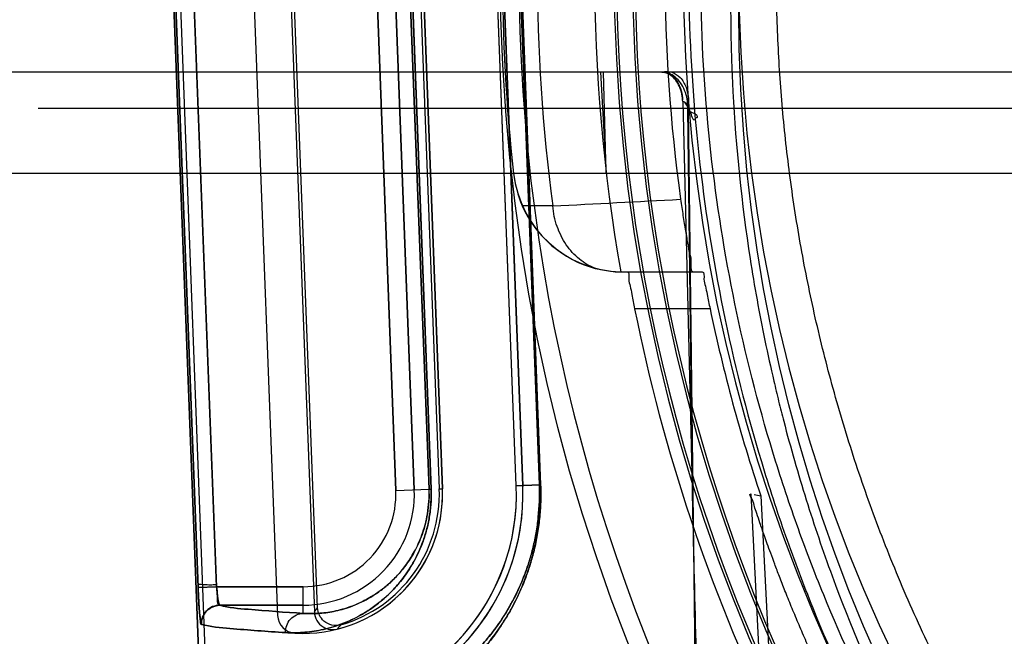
# Model space of a CAD drawing. Header units: millimetres. Extents: x 0 to 297, y 0 to 210.
# Tile 382 of 455: x 239.987 to 240.174, y 159.485 to 159.602. Entities that reach past the tile are written whole.
import ezdxf

# ---------------------------------------------------------------- set-up
doc = ezdxf.new("R2010")
doc.units = ezdxf.units.MM
doc.header["$LTSCALE"] = 16.335
doc.layers.get('0').update_dxf_attribs({"linetype": 'CONTINUOUS'})
for name, color, linetype in [('AXES_REF', 7, 'CONTINUOUS'), ('INTFCLR_1', 7, 'CONTINUOUS'), ('INTFCLR_144815', 7, 'CONTINUOUS'), ('INTFCLR_72935', 7, 'CONTINUOUS')]:
    doc.layers.add(name, color=color, linetype=linetype)

msp = doc.modelspace()

# ---------------------------------------------------------------- linework, layer by layer
at = {"color": 7, "linetype": 'Continuous'}
for radius in [6.787079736, 6.7865, 6.743039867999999]:
    msp.add_circle((241.4889104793, 154.7114782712), radius, dxfattribs=at)
for radius, start, end in [(6.72, 278.2771290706, 261.7228709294), (6.874, 113.0825942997, 269.6189785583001)]:
    msp.add_arc((241.4889104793, 154.7114782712), radius, start, end, dxfattribs=at)
at = {"layer": 'AXES_REF', "color": 7, "linetype": 'Continuous'}
msp.add_arc((241.4889104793, 154.7114782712), 6.874, 113.0826847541, 66.9173152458, dxfattribs=at)
at = {"layer": 'AXES_REF', "color": 9, "linetype": 'Continuous'}
msp.add_arc((241.4889104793, 154.7114782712), 6.191158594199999, 94.4118118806, 85.5881881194, dxfattribs=at)
at = {"layer": 'INTFCLR_1', "color": 6, "linetype": 'Continuous'}
for p, q in [((240.0022985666, 159.9813643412), (240.0386283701, 159.0304683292)), ((240.0035312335, 159.9814303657), (240.0398626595, 159.0304918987)), ((240.028182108, 159.7029217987), (240.036341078, 159.489368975)), ((240.0815746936, 159.5139068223), (240.0751561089, 159.6819068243)), ((240.0828089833, 159.513930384), (240.0763903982, 159.681930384)), ((240.0611663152, 159.6813723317), (240.067584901, 159.5133723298))]:
    msp.add_line(p, q, dxfattribs=at)
at = {"layer": 'INTFCLR_1', "color": 9, "linetype": 'Continuous'}
for p, q in [((240.0135113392, 159.6977912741), (240.0212791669, 159.4946701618)), ((240.0170055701, 159.6979248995), (240.0247732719, 159.4948037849)), ((240.079546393, 159.6820745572), (240.0859361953, 159.5140734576)), ((240.0861821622, 159.5140734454), (240.0797884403, 159.682074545)), ((240.0587495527, 159.5130347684), (240.0523309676, 159.6810347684)), ((240.0622464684, 159.5131683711), (240.0558278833, 159.6811683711)), ((240.0586452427, 159.68127601), (240.0650357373, 159.5132749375)), ((240.065426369, 159.5132749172), (240.0590299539, 159.6812759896)), ((240.0815746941, 159.5139068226), (240.0859361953, 159.5140734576)), ((240.0859361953, 159.5140734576), (240.0861821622, 159.5140734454)), ((240.0587495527, 159.5130347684), (240.0650357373, 159.5132749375)), ((240.0650357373, 159.5132749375), (240.065426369, 159.5132749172)), ((240.0247732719, 159.4948037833), (240.0212791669, 159.4946701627)), ((240.0412017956, 159.4948037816), (240.024773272, 159.4948037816)), ((240.0412017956, 159.4897461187), (240.0412017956, 159.4948037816)), ((240.0254014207, 159.4913043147), (240.0412017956, 159.4913043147))]:
    msp.add_line(p, q, dxfattribs=at)
msp.add_circle((240.4247147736, 159.6044782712), 0.301, dxfattribs=at)
at = {"layer": 'INTFCLR_1', "color": 6, "linetype": 'Continuous'}
for centre, radius, start, end in [((240.0412017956, 159.5123643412), 0.0404023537, 274.9802481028, 2.1879701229), ((240.0412017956, 159.5123643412), 0.0416366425, 274.9802484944, 2.1879705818), ((240.0412017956, 159.5123643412), 0.0264023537, 266.587434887, 2.1879703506), ((240.0398385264, 159.489502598), 0.0035, 182.1879698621, 266.5874352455)]:
    msp.add_arc(centre, radius, start, end, dxfattribs=at)
at = {"layer": 'INTFCLR_1', "color": 9, "linetype": 'Continuous'}
for centre, radius, start, end in [((240.0412017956, 159.5123643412), 0.0210600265, 270.0000000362, 2.1879705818), ((240.0412017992, 159.5123643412), 0.017560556, 270.0000000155, 2.1879709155)]:
    msp.add_arc(centre, radius, start, end, dxfattribs=at)
at = {"layer": 'INTFCLR_1', "color": 7, "linetype": 'Continuous'}
msp.add_arc((240.0254092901, 159.4878034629), 0.0035010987, 90.12879280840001, 182.1644691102, dxfattribs=at)
at = {"layer": 'INTFCLR_1', "color": 9, "linetype": 'Continuous'}
for points, knots in [([(240.5553363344, 159.8825879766), (240.5530806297, 159.8836862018), (240.5485250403, 159.8858339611), (240.5392836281, 159.8899096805), (240.5227481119, 159.8964643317), (240.5032104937, 159.9025267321), (240.4856972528, 159.9065101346), (240.4767788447, 159.9081753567), (240.4716266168, 159.9090327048), (240.4587260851, 159.9110049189), (240.4366306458, 159.9130557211), (240.4105230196, 159.9127265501), (240.3936446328, 159.9111792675), (240.3858519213, 159.9102051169), (240.380662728, 159.9094865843), (240.3666141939, 159.9072574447), (240.3440780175, 159.9021617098), (240.3222658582, 159.8948066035), (240.3093627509, 159.8895217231), (240.3047212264, 159.8875169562), (240.2978513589, 159.8844460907), (240.2833979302, 159.8774347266), (240.2622235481, 159.865155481), (240.2424973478, 159.8510070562), (240.230468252, 159.8410049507), (240.225072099, 159.8362410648), (240.2215186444, 159.8330283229), (240.2120007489, 159.8241119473), (240.1973696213, 159.808708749), (240.1798756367, 159.7865105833), (240.1670403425, 159.7667399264), (240.1589922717, 159.7522501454), (240.1546361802, 159.7437233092), (240.1483374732, 159.7306508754), (240.1399495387, 159.7102716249), (240.1327427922, 159.6866397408), (240.1291286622, 159.6707822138), (240.1276555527, 159.663267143), (240.1267229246, 159.6581762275), (240.1244022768, 159.6440260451), (240.1225664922, 159.6257333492), (240.122112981, 159.6073036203), (240.1222393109, 159.5979788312), (240.12241527, 159.5926154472), (240.123022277, 159.579327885), (240.1247928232, 159.5621765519), (240.1280808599, 159.5439880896), (240.1300513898, 159.5350293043), (240.1312707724, 159.5299435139), (240.1331779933, 159.5224066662), (240.136354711, 159.5113124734), (240.1428543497, 159.4922117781), (240.1506333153, 159.4738240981), (240.1585089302, 159.4583965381), (240.1632822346, 159.4498160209), (240.1706563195, 159.4372702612), (240.1827331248, 159.4192350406), (240.2009803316, 159.3968422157), (240.2161784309, 159.3814103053), (240.2269332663, 159.3717137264), (240.23430426, 159.3653811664), (240.247640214, 159.3547330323), (240.2679392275, 159.3408041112), (240.2852474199, 159.3312762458), (240.2941902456, 159.3269177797)], [0, 0, 0, 0, 0.0078493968, 0.0157556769, 0.0315973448, 0.06348082, 0.0796255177, 0.0877696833, 0.09186257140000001, 0.09596636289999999, 0.128600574, 0.1611442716, 0.177500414, 0.1816059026, 0.1857145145, 0.1938901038, 0.2261064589, 0.2578609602, 0.2657731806, 0.2697286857, 0.2736790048, 0.2893160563, 0.3199691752, 0.350131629, 0.3651446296, 0.3688979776, 0.3726519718, 0.3801321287, 0.4097003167, 0.4390100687, 0.4684423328, 0.4833358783, 0.4908515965, 0.498396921, 0.52873346, 0.5596898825, 0.5755734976, 0.5795998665, 0.5836492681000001, 0.5917658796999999, 0.6244614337, 0.6410489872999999, 0.6494251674, 0.6536350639, 0.6578378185, 0.6910418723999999, 0.7074624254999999, 0.7156483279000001, 0.7197377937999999, 0.7238248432, 0.7399718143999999, 0.7558251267, 0.7869322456, 0.802323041, 0.8100025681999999, 0.8176490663, 0.8478512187, 0.8777971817, 0.9079026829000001, 0.9155006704, 0.9231007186, 0.93830313, 0.9688745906, 1, 1, 1, 1]), ([(240.0429001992, 159.4687123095), (240.0429039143, 159.4686145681), (240.0432490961, 159.4684290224), (240.0442896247, 159.4682591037), (240.0460215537, 159.4682058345), (240.0482228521, 159.4683527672), (240.0505382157, 159.4686616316), (240.0532690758, 159.4692256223), (240.0557938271, 159.4699551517), (240.0580094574, 159.4707480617), (240.0605213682, 159.4717784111), (240.0639020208, 159.4734702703), (240.068170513, 159.4762206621), (240.0718034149, 159.4792574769), (240.0747659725, 159.4823051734), (240.0770785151, 159.4850857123), (240.078925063, 159.487731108), (240.0803569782, 159.4901114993), (240.0818153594, 159.4928284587), (240.0831251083, 159.4958145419), (240.0840856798, 159.4986201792), (240.0845971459, 159.5003655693), (240.0850785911, 159.5022212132), (240.0854793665, 159.5041447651), (240.0857913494, 159.5061311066), (240.0861751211, 159.5092729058), (240.0862633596, 159.5119398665), (240.0861821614, 159.5140734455)], [0, 0, 0, 0, 0.00415512, 0.0132579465, 0.04812376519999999, 0.0748320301, 0.1077088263, 0.1470290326, 0.1932704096, 0.2191881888, 0.2469717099, 0.3085690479, 0.3794799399, 0.4622323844, 0.50906378, 0.5598962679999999, 0.6156970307, 0.6459197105, 0.6778621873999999, 0.7466490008, 0.7841161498, 0.8037783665, 0.8238994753, 0.8655447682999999, 0.8871774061, 0.9092985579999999, 1, 1, 1, 1]), ([(240.0448163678, 159.4708848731), (240.0448197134, 159.4707895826), (240.0451403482, 159.4706004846), (240.0461376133, 159.4704251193), (240.0477755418, 159.4703611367), (240.0498668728, 159.470489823), (240.0520637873, 159.4707743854), (240.054656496, 159.4713025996), (240.0570536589, 159.4719908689), (240.0591577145, 159.4727413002), (240.0615440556, 159.4737183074), (240.0647565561, 159.4753258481), (240.0688132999, 159.4779435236), (240.072265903, 159.4808367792), (240.0750818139, 159.4837421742), (240.077280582, 159.4863945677), (240.0790361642, 159.488918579), (240.0803976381, 159.4911902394), (240.0817846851, 159.4937841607), (240.0830301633, 159.4966352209), (240.084089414, 159.4997419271), (240.0847978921, 159.5023201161), (240.0852686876, 159.5045899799), (240.0855652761, 159.5064871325), (240.0859300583, 159.5094881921), (240.0860136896, 159.5120355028), (240.0859361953, 159.5140734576)], [0, 0, 0, 0, 0.0042537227, 0.0133612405, 0.0481252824, 0.074728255, 0.1074771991, 0.1466529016, 0.1927396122, 0.2185789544, 0.2462853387, 0.3077384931, 0.378532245, 0.4612166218, 0.5080424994, 0.5588951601, 0.6147480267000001, 0.6450112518, 0.6770053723, 0.7459312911, 0.7834881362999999, 0.823370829, 0.8651333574, 0.8868295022, 0.9090170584, 1, 1, 1, 1]), ([(240.0378484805, 159.4861130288), (240.038923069, 159.4860504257), (240.0411741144, 159.4860618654), (240.0446782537, 159.4865410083), (240.0484287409, 159.4876092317), (240.0516341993, 159.4890946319), (240.0542617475, 159.4907488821), (240.0563342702, 159.4923476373), (240.0580227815, 159.4939554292), (240.0593503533, 159.4954492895), (240.0607236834, 159.4971948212), (240.0619976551, 159.4991873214), (240.0631294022, 159.5014438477), (240.0639292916, 159.5034032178), (240.0646147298, 159.5055907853), (240.0651338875, 159.507991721), (240.0653823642, 159.5101229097), (240.0654545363, 159.5119019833), (240.0654439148, 159.5128140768), (240.0654263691, 159.5132749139)], [0, 0, 0, 0, 0.0741728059, 0.1546391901, 0.2429874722, 0.3419342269, 0.3968766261, 0.456690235, 0.5220016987, 0.5571975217, 0.5943320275, 0.6749731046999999, 0.7195822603, 0.7681603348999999, 0.8206401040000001, 0.8773496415, 0.9371819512, 0.9682218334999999, 1, 1, 1, 1]), ([(240.0412017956, 159.4897461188), (240.0421247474, 159.4896834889), (240.0440605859, 159.4896767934), (240.047078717, 159.4900693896), (240.0503150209, 159.4909753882), (240.0530841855, 159.492250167), (240.0553563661, 159.4936766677), (240.0571509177, 159.4950597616), (240.0589522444, 159.4967759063), (240.0607165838, 159.4988921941), (240.0620600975, 159.5009991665), (240.0630420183, 159.5029629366), (240.0637363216, 159.5046694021), (240.0643313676, 159.5065758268), (240.0649492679, 159.5094431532), (240.0650946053, 159.5117263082), (240.0650357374, 159.5132749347)], [0, 0, 0, 0, 0.0735932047, 0.1535160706, 0.2413891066, 0.3399767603, 0.3948063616, 0.4545689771, 0.5199102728, 0.5923421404, 0.6732489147, 0.7180521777, 0.7668746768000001, 0.8196513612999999, 0.8767118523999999, 1, 1, 1, 1]), ([(240.0412017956, 159.4897461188), (240.0377193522, 159.489950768), (240.0324626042, 159.4903792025), (240.0271401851, 159.490812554), (240.0254014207, 159.4913043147)], [0, 0, 0, 0, 0.6587678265, 1, 1, 1, 1]), ([(240.0378484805, 159.4861130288), (240.0378195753, 159.4870199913), (240.0384725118, 159.4889129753), (240.0403211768, 159.4897415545), (240.0412017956, 159.4897461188)], [0, 0, 0, 0, 0.5074920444, 1, 1, 1, 1]), ([(240.0219104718, 159.4876712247), (240.0236651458, 159.4871792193), (240.0290330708, 159.4867462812), (240.0343357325, 159.4863176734), (240.0378484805, 159.4861130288)], [0, 0, 0, 0, 0.3411963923, 1, 1, 1, 1])]:
    msp.add_open_spline(points, degree=3, knots=knots, dxfattribs=at)
at = {"layer": 'INTFCLR_1', "color": 7, "linetype": 'Continuous'}
for points, knots in [([(240.0219531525, 159.4876268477), (240.0218220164, 159.4874549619), (240.0216608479, 159.4889275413), (240.0215383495, 159.4897862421), (240.0213853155, 159.4922321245), (240.0213130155, 159.4937850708), (240.0212791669, 159.4946701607)], [0, 0, 0, 0, 0.09135910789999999, 0.3072878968, 0.6257122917, 1, 1, 1, 1]), ([(240.021279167, 159.4946701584), (240.0213039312, 159.494022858), (240.0213575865, 159.4927778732), (240.0214635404, 159.4910336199), (240.0215750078, 159.4893375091), (240.0217503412, 159.4882521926), (240.0219104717, 159.4876712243)], [0, 0, 0, 0, 0.2761379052, 0.5311304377, 0.7451301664, 1, 1, 1, 1]), ([(240.024773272, 159.4948037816), (240.0248173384, 159.4942367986), (240.0250824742, 159.4932775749), (240.0247875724, 159.4913897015), (240.0254014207, 159.4913043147)], [0, 0, 0, 0, 0.4785158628, 1, 1, 1, 1]), ([(240.024773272, 159.4948037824), (240.0247905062, 159.4945784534), (240.0248633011, 159.493696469), (240.0250251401, 159.4924588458), (240.0251732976, 159.4917137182), (240.0253572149, 159.4912248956), (240.0254437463, 159.4912821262)], [0, 0, 0, 0, 0.1868010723, 0.7451097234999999, 0.9142443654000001, 1, 1, 1, 1]), ([(240.0219531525, 159.4876268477), (240.021923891, 159.4883123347), (240.0222411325, 159.4895373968), (240.0235549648, 159.4909159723), (240.0247623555, 159.4912855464), (240.0254437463, 159.4912821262)], [0, 0, 0, 0, 0.3689261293, 0.6336074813, 1, 1, 1, 1])]:
    msp.add_open_spline(points, degree=3, knots=knots, dxfattribs=at)
at = {"layer": 'INTFCLR_144815', "color": 9, "linetype": 'Continuous'}
for p, q in [((240.8654499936, 159.5922982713), (239.9839795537, 159.5922982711)), ((239.9909784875, 159.5854204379), (240.8584510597, 159.585420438)), ((240.1150317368, 159.5084578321), (240.1140829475, 159.5853227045)), ((240.1141328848, 159.5854204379), (240.1189955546, 159.1914782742)), ((240.081060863, 159.5730767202), (240.0810557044, 159.5731229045)), ((240.0884717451, 159.5669394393), (240.0827014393, 159.5669655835)), ((240.1002960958, 159.5544634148), (240.1167813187, 159.5544634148)), ((240.1182848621, 159.5474634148), (240.1039959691, 159.5474634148)), ((240.1259750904, 159.5123685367), (240.1275140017, 159.482322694))]:
    msp.add_line(p, q, dxfattribs=at)
at = {"layer": 'INTFCLR_144815', "color": 6, "linetype": 'Continuous'}
for p, q in [((240.0975176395, 159.5922982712), (240.0985764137, 159.5731339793)), ((240.0985764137, 159.5731339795), (240.0981031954, 159.5922982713)), ((240.113099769, 159.5866982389), (240.1130884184, 159.5869695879)), ((240.113099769, 159.5866982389), (240.1150317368, 159.5084578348)), ((239.9634854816, 159.5731339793), (240.8859440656, 159.5731339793)), ((240.0965255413, 159.5551005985), (240.1002960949, 159.5544634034)), ((240.127882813, 159.5120399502), (240.1300550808, 159.4695835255))]:
    msp.add_line(p, q, dxfattribs=at)
at = {"layer": 'INTFCLR_144815', "color": 7, "linetype": 'Continuous'}
msp.add_line((240.1140829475, 159.5853227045), (240.1153493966, 159.5853611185), dxfattribs=at)
at = {"layer": 'INTFCLR_144815', "color": 9, "linetype": 'Continuous'}
msp.add_circle((240.4247147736, 159.6114782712), 0.3461683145, dxfattribs=at)
at = {"layer": 'INTFCLR_144815', "color": 6, "linetype": 'Continuous'}
for centre, radius, start, end in [((240.4247147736, 159.6114782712), 0.3283354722, 170.0000000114, 189.9999999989), ((240.4247147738, 159.6114782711), 0.3150000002, 172.1026397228, 187.8973602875), ((240.4247147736, 159.6114782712), 0.3457928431, 173.627751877, 186.3722481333), ((240.4247147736, 159.6114782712), 0.3115, 180.0510065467, 359.9489934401), ((240.4247147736, 159.6114782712), 0.301, 180.0000000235, 360), ((240.1019202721, 159.5754498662), 0.0209938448, 186.36485121, 268.4910852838), ((240.101973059, 159.5754152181), 0.0210425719, 186.3808204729, 203.67537449), ((240.1019343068, 159.5753873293), 0.0209956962, 203.6481394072, 255.0712970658), ((240.4247147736, 159.6114782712), 0.3270450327, 191.2877879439, 205.7133570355), ((240.4247147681, 159.6114782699), 0.3130450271, 191.7996976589, 198.5207826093), ((240.1707286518, 159.7657072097), 0.2572603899, 260.1255855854, 260.4127829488)]:
    msp.add_arc(centre, radius, start, end, dxfattribs=at)
at = {"layer": 'INTFCLR_144815', "color": 9, "linetype": 'Continuous'}
for centre, radius, start, end in [((240.4247147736, 159.6114782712), 0.3391800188, 172.4544928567, 187.5455071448), ((240.4247147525, 159.6114172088), 0.3426683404, 179.9897901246, 0.0102099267), ((240.4247147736, 159.6116382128), 0.3246195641, 180.0282300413, 359.971769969), ((240.4247147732, 159.6114405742), 0.3241308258, 179.9933364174, 0.0066635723), ((240.4247147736, 159.6115771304), 0.3211200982, 180.0176390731, 359.9823609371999), ((240.4247147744, 159.6113794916), 0.3206313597, 179.9823484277, 0.017651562), ((239.833643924, 164.708071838), 5.147444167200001, 272.8376276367, 273.1076992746)]:
    msp.add_arc(centre, radius, start, end, dxfattribs=at)
at = {"layer": 'INTFCLR_144815', "color": 6, "linetype": 'Continuous'}
for points, knots in [([(240.4247147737, 159.3158319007), (240.4223671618, 159.3158319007), (240.417670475, 159.3158884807), (240.4106265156, 159.3161432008), (240.4035831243, 159.3165681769), (240.3965406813, 159.317164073), (240.3894996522, 159.3179318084), (240.3824605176, 159.3188725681), (240.3754240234, 159.3199877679), (240.3683908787, 159.3212790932), (240.3613621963, 159.3227484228), (240.3543390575, 159.3243979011), (240.347323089, 159.3262298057), (240.3403158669, 159.3282466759), (240.3333196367, 159.3304511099), (240.3263366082, 159.3328459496), (240.3193698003, 159.3354339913), (240.3124222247, 159.3382182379), (240.305497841, 159.3412015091), (240.2986006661, 159.3443867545), (240.2917357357, 159.3477765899), (240.2849082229, 159.3513736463), (240.2781242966, 159.3551800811), (240.2713905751, 159.3591977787), (240.264714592, 159.3634279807), (240.2581045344, 159.3678713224), (240.2515694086, 159.3725275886), (240.2451190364, 159.3773955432), (240.2387639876, 159.3824727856), (240.2325155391, 159.3877555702), (240.2263855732, 159.3932386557), (240.2203864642, 159.3989151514), (240.2145309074, 159.4047764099), (240.2088316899, 159.4108119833), (240.2033013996, 159.4170096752), (240.1979521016, 159.4233556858), (240.1927950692, 159.4298347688), (240.1878404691, 159.4364305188), (240.1830970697, 159.4431257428), (240.1785719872, 159.4499029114), (240.1742704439, 159.4567447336), (240.1701960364, 159.4636340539), (240.1663508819, 159.470553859), (240.1627357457, 159.4774872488), (240.1593491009, 159.4844196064), (240.1561871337, 159.4913396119), (240.1532440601, 159.4982398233), (240.1505132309, 159.5051152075), (240.1479876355, 159.5119625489), (240.145660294, 159.518779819), (240.1435244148, 159.5255659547), (240.1415735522, 159.5323205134), (240.1398016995, 159.5390433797), (240.1382033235, 159.5457345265), (240.1367732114, 159.5523945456), (240.1355064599, 159.5590249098), (240.1343984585, 159.5656284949), (240.1334450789, 159.5722090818), (240.1326427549, 159.578771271), (240.1319885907, 159.585319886), (240.131480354, 159.5918600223), (240.1311164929, 159.5983969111), (240.130896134, 159.6049359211), (240.1308448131, 159.6092970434), (240.130843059, 159.6114782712)], [0, 0, 0, 0, 0.0152115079, 0.0304312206, 0.0456674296, 0.060928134, 0.076221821, 0.0915561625, 0.1069396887, 0.1223797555, 0.1378850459, 0.1534623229, 0.169120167, 0.1848647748, 0.2007045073, 0.2166448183, 0.2326936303, 0.2488553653, 0.2651371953, 0.2815421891, 0.2980761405, 0.3147407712, 0.3315399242, 0.3484738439, 0.3655424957, 0.3827441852, 0.4000751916, 0.4175297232, 0.4350996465, 0.4527744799, 0.4705409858, 0.4883832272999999, 0.5062825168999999, 0.524217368, 0.5421640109, 0.5600969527, 0.5779894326, 0.5958136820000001, 0.6135422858, 0.6311489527, 0.6486090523, 0.6659016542, 0.6830048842, 0.6998975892, 0.7165613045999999, 0.7329915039, 0.7491899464, 0.7651635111, 0.7809214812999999, 0.7964748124, 0.8118350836, 0.8270148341, 0.8420260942, 0.856879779, 0.8715864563, 0.8861599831, 0.9006149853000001, 0.9149693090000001, 0.9292409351, 0.9434482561, 0.9576092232, 0.9717425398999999, 0.9858665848, 1, 1, 1, 1]), ([(240.1130884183, 159.5869695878), (240.1130582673, 159.5874806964), (240.1129017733, 159.5884820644), (240.1123890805, 159.5898654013), (240.1116296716, 159.591021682), (240.1105546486, 159.5919803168), (240.1095775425, 159.5922982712), (240.10902684, 159.5922982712)], [0, 0, 0, 0, 0.2105801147, 0.4137255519, 0.6025794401, 0.7735007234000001, 1, 1, 1, 1]), ([(240.1091332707, 159.5922982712), (240.1099170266, 159.5922982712), (240.1113694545, 159.5916024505), (240.1123685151, 159.5900620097), (240.1129260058, 159.58853454), (240.1130676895, 159.5875728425), (240.1130884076, 159.5869696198)], [0, 0, 0, 0, 0.3257620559, 0.6011272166, 0.7491273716, 1, 1, 1, 1]), ([(240.1127022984, 159.5681976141), (240.1127741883, 159.5676793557), (240.1129206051, 159.5666498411), (240.1131485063, 159.5651239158), (240.1133803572, 159.5636392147), (240.1136137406, 159.5622169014), (240.1138400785, 159.5608686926), (240.1140712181, 159.5596318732), (240.1142980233, 159.5581455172), (240.1148783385, 159.5567655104), (240.1144500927, 159.5544634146), (240.1151624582, 159.5544634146)], [0, 0, 0, 0, 0.1124450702, 0.2234727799, 0.3315876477, 0.4353262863, 0.5334334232, 0.6246781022, 0.70805536, 0.8469059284, 1, 1, 1, 1]), ([(240.1025537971, 159.5544634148), (240.1030422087, 159.5544634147), (240.1027309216, 159.5528938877), (240.1032108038, 159.5517124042), (240.1035071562, 159.5497592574), (240.103816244, 159.5483638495), (240.1039959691, 159.5474634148)], [0, 0, 0, 0, 0.2049972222, 0.3884792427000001, 0.6146127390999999, 1, 1, 1, 1]), ([(240.1167813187, 159.5544634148), (240.1172700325, 159.5544634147), (240.1169709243, 159.5528956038), (240.1174612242, 159.5517145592), (240.1177745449, 159.5497607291), (240.1180966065, 159.5483645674), (240.1182848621, 159.5474634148)], [0, 0, 0, 0, 0.2047626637, 0.3881374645, 0.6142817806, 1, 1, 1, 1]), ([(240.142033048, 159.4724961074), (240.141558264, 159.4734617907), (240.1405995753, 159.4754387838), (240.1391717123, 159.4784681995), (240.1377414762, 159.4815946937), (240.1363332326, 159.484770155), (240.1349729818, 159.4879364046), (240.1336872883, 159.4910262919), (240.1325070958, 159.4939533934), (240.1314612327, 159.4966264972), (240.1305617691, 159.4989896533), (240.1298001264, 159.5010404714), (240.1291554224, 159.5028155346), (240.1286077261, 159.5043522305), (240.1281450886, 159.5056779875), (240.1276497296, 159.5071042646), (240.1272067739, 159.5084866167), (240.1266299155, 159.510030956), (240.1265562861, 159.5109582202), (240.1255853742, 159.5124353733), (240.1259750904, 159.5123685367)], [0, 0, 0, 0, 0.0750273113, 0.1531887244, 0.2334989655, 0.3147342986, 0.3953787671, 0.4737617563, 0.548069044, 0.6154231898, 0.6738902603, 0.724364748, 0.7679464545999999, 0.8055776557, 0.8380579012, 0.8659964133, 0.9102955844, 0.9421025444, 0.9724313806, 1, 1, 1, 1]), ([(240.119368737, 159.1914782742), (240.1194031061, 159.1918427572), (240.1194615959, 159.1926136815), (240.1195317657, 159.1938344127), (240.1195927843, 159.1951844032), (240.1196469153, 159.1966702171), (240.1196953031, 159.1982997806), (240.1197386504, 159.200082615), (240.1197773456, 159.2020297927), (240.1198115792, 159.204153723), (240.1198413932, 159.2064679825), (240.1198667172, 159.2089874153), (240.1198873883, 159.2117282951), (240.119903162, 159.2147083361), (240.1199137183, 159.2179468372), (240.1199186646, 159.2214650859), (240.1199175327, 159.2252866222), (240.119909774, 159.2294374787), (240.1198947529, 159.233946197), (240.1198717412, 159.2388439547), (240.1198399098, 159.2441648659), (240.1197983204, 159.2499460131), (240.1197459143, 159.2562278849), (240.1196814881, 159.2630559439), (240.1196036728, 159.2704807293), (240.1195109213, 159.2785574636), (240.1194015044, 159.2873452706), (240.1192734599, 159.2969100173), (240.1191245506, 159.3073252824), (240.118952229, 159.3186725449), (240.1187535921, 159.3310420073), (240.1185253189, 159.3445337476), (240.1182635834, 159.359259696), (240.1179639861, 159.3753437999), (240.11762144, 159.3929237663), (240.117230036, 159.4121525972), (240.1167828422, 159.4332016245), (240.116271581, 159.4562664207), (240.1156861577, 159.4815747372), (240.1152598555, 159.4992195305), (240.1150317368, 159.5084578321)], [0, 0, 0, 0, 0.0034642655, 0.007314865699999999, 0.0115701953, 0.016251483, 0.0213837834, 0.0269968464, 0.0331267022, 0.0398127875, 0.04709737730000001, 0.055027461, 0.0636544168, 0.0730340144, 0.0832268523, 0.09429928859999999, 0.1063259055, 0.1193886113, 0.13357735, 0.148990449, 0.1657347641, 0.1839280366, 0.2036966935, 0.2251798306, 0.2485422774, 0.2739585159, 0.3016119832, 0.331704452, 0.3644742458, 0.4001778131, 0.4390917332, 0.4815369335, 0.5278633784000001, 0.5784598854, 0.6337611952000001, 0.6942476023, 0.7604528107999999, 0.8329852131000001, 0.9125547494, 1, 1, 1, 1])]:
    msp.add_open_spline(points, degree=3, knots=knots, dxfattribs=at)
at = {"layer": 'INTFCLR_144815', "color": 9, "linetype": 'Continuous'}
for points, knots in [([(240.1142982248, 159.6047225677), (240.1145248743, 159.5946944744), (240.1159014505, 159.5747743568), (240.1206880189, 159.545323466), (240.1262536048, 159.5237602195), (240.1307605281, 159.5096833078), (240.1339509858, 159.5004506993), (240.1400072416, 159.4846866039), (240.1500903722, 159.4629368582), (240.1608349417, 159.4443219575), (240.1686407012, 159.4324051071), (240.1739859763, 159.4246235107), (240.1837272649, 159.4114169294), (240.1988532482, 159.3935355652), (240.2155181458, 159.3770668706), (240.2279542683, 159.3663380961), (240.2352997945, 159.3604209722), (240.2465051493, 159.3518149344), (240.2640468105, 159.3398532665), (240.2889080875, 159.3260504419), (240.3107787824, 159.3164373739), (240.3266661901, 159.3107531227), (240.3359674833, 159.307798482), (240.3500781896, 159.3036835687), (240.37169541, 159.2987725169), (240.3912557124, 159.2962817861), (240.4011095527, 159.2955168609)], [0, 0, 0, 0, 0.065112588, 0.129394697, 0.1934385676, 0.2094427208, 0.2253383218, 0.256842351, 0.3190311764, 0.3807412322, 0.3961553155, 0.411501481, 0.442018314, 0.5026504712, 0.5633236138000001, 0.5938905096, 0.609235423, 0.6245466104, 0.6856021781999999, 0.7468424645, 0.8088893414, 0.8404348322, 0.8563390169, 0.8722339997, 0.9358427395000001, 1, 1, 1, 1]), ([(240.401272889, 159.3022514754), (240.3914889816, 159.3030018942), (240.3720699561, 159.3054332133), (240.3506005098, 159.310239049), (240.336584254, 159.3142639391), (240.327349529, 159.3171547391), (240.3115796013, 159.3227117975), (240.2898710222, 159.3321113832), (240.2651885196, 159.3456101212), (240.2477631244, 159.35731121), (240.2366354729, 159.3657348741), (240.2293437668, 159.371519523), (240.2170068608, 159.3820084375), (240.2004704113, 159.3981076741), (240.185452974, 159.415600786), (240.1757824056, 159.4285228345), (240.1704765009, 159.436133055), (240.1627379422, 159.4477828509), (240.1520790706, 159.4659770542), (240.1420746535, 159.4872526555), (240.1360677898, 159.5026740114), (240.1329039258, 159.5117029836), (240.1284363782, 159.5254639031), (240.1229201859, 159.546545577), (240.1181803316, 159.5753463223), (240.1168208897, 159.594827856), (240.1165983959, 159.6046337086)], [0, 0, 0, 0, 0.0646712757, 0.128756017, 0.144762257, 0.1607751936, 0.1925243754, 0.2549242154, 0.3164399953, 0.3776942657, 0.3930416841, 0.4084179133, 0.439031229, 0.4997315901, 0.5603068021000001, 0.5907642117, 0.6060722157, 0.6214442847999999, 0.6829352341, 0.7448362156, 0.7761705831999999, 0.791975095, 0.8078842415, 0.8715193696, 0.935356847, 1, 1, 1, 1]), ([(240.0965255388, 159.5551006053), (240.0954393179, 159.5555111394), (240.0933422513, 159.5567499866), (240.0908600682, 159.5595260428), (240.08914061, 159.5630153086), (240.0885920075, 159.5656111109), (240.0884717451, 159.5669394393)], [0, 0, 0, 0, 0.2318302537, 0.4763818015, 0.7337212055, 1, 1, 1, 1])]:
    msp.add_open_spline(points, degree=3, knots=knots, dxfattribs=at)
at = {"layer": 'INTFCLR_144815', "color": 7, "linetype": 'Continuous'}
for points, knots in [([(240.1091332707, 159.5922982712), (240.1092926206, 159.5923377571), (240.1099169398, 159.5924523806), (240.111214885, 159.5923405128), (240.1128087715, 159.5913000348), (240.1138606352, 159.5894074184), (240.1142114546, 159.5873679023), (240.1142620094, 159.5860006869), (240.1141326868, 159.5854204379)], [0, 0, 0, 0, 0.0493660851, 0.1905268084, 0.3796957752, 0.5960817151, 0.8212367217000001, 1, 1, 1, 1]), ([(240.114132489, 159.585420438), (240.1141251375, 159.5860108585), (240.1140065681, 159.5871676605), (240.1135235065, 159.5888002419), (240.1127599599, 159.5902279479), (240.1117376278, 159.5913683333), (240.1105027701, 159.5921197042), (240.1095780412, 159.5922982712), (240.1091332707, 159.5922982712)], [0, 0, 0, 0, 0.189628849, 0.3710021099, 0.5435881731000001, 0.7054476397, 0.8571614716, 1, 1, 1, 1]), ([(240.1141294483, 159.5849224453), (240.1141541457, 159.5850601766), (240.1140967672, 159.5857438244), (240.1136647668, 159.5866928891), (240.1130997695, 159.5866982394)], [0, 0, 0, 0, 0.1984934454, 1, 1, 1, 1]), ([(240.1141326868, 159.5854204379), (240.114234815, 159.5854209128), (240.114381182, 159.5850504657), (240.1145732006, 159.5846199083), (240.1147429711, 159.5840935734), (240.1148992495, 159.5836947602), (240.1149912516, 159.5834259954), (240.1152838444, 159.5830740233), (240.1154463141, 159.5834445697), (240.1155703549, 159.5836554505), (240.115766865, 159.5836529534), (240.1159498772, 159.5837665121), (240.1158492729, 159.5840372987), (240.1155961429, 159.5842328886), (240.1150316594, 159.5845854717), (240.1145102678, 159.5847842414), (240.1141294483, 159.5849224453)], [0, 0, 0, 0, 0.0547144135, 0.1622351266, 0.2863119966, 0.3422986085, 0.3877716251, 0.4523267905, 0.5071651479, 0.5506258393, 0.5757436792, 0.6077283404, 0.6467661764, 0.7021024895, 0.7829612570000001, 1, 1, 1, 1])]:
    msp.add_open_spline(points, degree=3, knots=knots, dxfattribs=at)
msp.add_open_spline([(240.1140829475, 159.5853227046), (240.1140776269, 159.5857308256), (240.1140491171, 159.5864611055), (240.1136409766, 159.5864646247)], degree=3, dxfattribs=at)
at = {"layer": 'INTFCLR_72935', "color": 6, "linetype": 'Continuous'}
for p, q in [((240.0386283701, 159.0304683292), (240.0022985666, 159.9813643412)), ((240.0035324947, 159.9813973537), (240.0398631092, 159.0304801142)), ((240.0351913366, 159.7028139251), (240.0433216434, 159.4900113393)), ((240.0439042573, 159.4908031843), (240.0358326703, 159.7020688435)), ((240.0815737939, 159.513930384), (240.0751552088, 159.681930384)), ((240.0763903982, 159.681930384), (240.0828089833, 159.513930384)), ((240.0605538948, 159.68136064), (240.0669724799, 159.51336064)), ((240.067584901, 159.5133723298), (240.0611663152, 159.6813723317))]:
    msp.add_line(p, q, dxfattribs=at)
at = {"layer": 'INTFCLR_72935', "color": 9, "linetype": 'Continuous'}
for p, q in [((240.021279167, 159.4946701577), (240.0135113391, 159.6977912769)), ((240.024773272, 159.4948037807), (240.01700557, 159.6979249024)), ((240.0859361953, 159.5140734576), (240.0795463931, 159.6820745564)), ((240.0797884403, 159.6820745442), (240.0861821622, 159.5140734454)), ((240.0523309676, 159.6810347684), (240.0587495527, 159.5130347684)), ((240.0558278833, 159.6811683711), (240.0622464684, 159.5131683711)), ((240.0650357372, 159.5132749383), (240.0586452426, 159.6812760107)), ((240.0590299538, 159.6812759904), (240.065426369, 159.5132749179)), ((240.0859361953, 159.5140734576), (240.0815746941, 159.5139068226)), ((240.0859361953, 159.5140734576), (240.0861821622, 159.5140734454)), ((240.0587495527, 159.5130347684), (240.0650357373, 159.5132749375)), ((240.0650357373, 159.5132749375), (240.065426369, 159.5132749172)), ((240.0669729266, 159.5133489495), (240.0675849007, 159.5133723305)), ((240.024773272, 159.4948037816), (240.0412017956, 159.4948037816)), ((240.0412017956, 159.4897461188), (240.0412017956, 159.4948037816)), ((240.0412017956, 159.4913043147), (240.0254014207, 159.4913043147))]:
    msp.add_line(p, q, dxfattribs=at)
at = {"layer": 'INTFCLR_72935', "color": 7, "linetype": 'Continuous'}
msp.add_line((240.021279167, 159.4946701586), (240.0247732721, 159.4948037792), dxfattribs=at)
at = {"layer": 'INTFCLR_72935', "color": 6, "linetype": 'Continuous'}
for radius, start, end in [(0.0404023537, 270.4807594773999, 2.1879701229), (0.0416366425, 272.230106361, 2.187970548), (0.0264023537, 284.15513625, 2.1879689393), (0.025789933, 286.1042320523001, 2.1879706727)]:
    msp.add_arc((240.0412017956, 159.5123643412), radius, start, end, dxfattribs=at)
at = {"layer": 'INTFCLR_72935', "color": 9, "linetype": 'Continuous'}
for centre, radius, start, end in [((240.0427313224, 159.5124306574), 0.0432360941, 359.9121187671, 2.1775365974), ((240.0412017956, 159.5123643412), 0.0210600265, 269.9999999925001, 2.1879705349), ((240.0412017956, 159.5123643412), 0.0175605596, 269.9999999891, 2.1879704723), ((240.0420462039, 159.5124018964), 0.0230061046, 359.9063571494, 2.17479627), ((239.9970614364, 159.5246584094), 0.0577964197, 323.1682372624, 324.1428188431), ((239.9966225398, 159.5307098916), 0.0673493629, 319.2687513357, 320.1861883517)]:
    msp.add_arc(centre, radius, start, end, dxfattribs=at)
for points, knots in [([(240.0861821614, 159.5140734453), (240.0862233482, 159.5129898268), (240.0862278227, 159.5108502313), (240.0860090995, 159.5076949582), (240.0855873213, 159.5046663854), (240.0849897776, 159.501795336), (240.0842498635, 159.4991014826), (240.0831394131, 159.4958549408), (240.0815527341, 159.4922220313), (240.0797021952, 159.4889536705), (240.078164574, 159.4866406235), (240.0766741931, 159.4846022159), (240.0751338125, 159.4827437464), (240.0735558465, 159.4810612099), (240.0713927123, 159.4789153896), (240.0681965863, 159.4762415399), (240.0639313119, 159.4734858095), (240.0605428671, 159.471793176), (240.0580273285, 159.4707569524), (240.0558089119, 159.4699568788), (240.0525304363, 159.4690134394), (240.0491262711, 159.4684152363), (240.0460003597, 159.4682050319), (240.0442765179, 159.4682596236), (240.0432431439, 159.4684311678), (240.0429038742, 159.4686158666), (240.0429001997, 159.4687123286)], [0, 0, 0, 0, 0.0460662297, 0.0907982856, 0.1342557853, 0.1758610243, 0.2152907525, 0.2528513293, 0.3215499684, 0.3833468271, 0.4121382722, 0.4395037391, 0.4905908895, 0.5145470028, 0.5374739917, 0.6200114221, 0.6909733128, 0.7527442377, 0.78060872, 0.8065213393, 0.8528752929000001, 0.9255088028, 0.9522432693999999, 0.9869077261, 0.9958992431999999, 1, 1, 1, 1]), ([(240.065426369, 159.5132749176), (240.0654607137, 159.5123728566), (240.0654364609, 159.5105945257), (240.0651381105, 159.5080190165), (240.0646229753, 159.5056239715), (240.0639458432, 159.5034502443), (240.0631517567, 159.5014935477), (240.0622766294, 159.4997390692), (240.0613439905, 159.4981642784), (240.0600865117, 159.4963343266), (240.0584501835, 159.4943679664), (240.0563885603, 159.492394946), (240.0543260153, 159.4907940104), (240.0516999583, 159.4891295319), (240.0484852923, 159.4876292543), (240.0447146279, 159.4865474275), (240.0411899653, 159.4860621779), (240.0389264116, 159.486050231), (240.0378484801, 159.4861130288)], [0, 0, 0, 0, 0.0622044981, 0.1222938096, 0.1783781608, 0.2307697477, 0.278983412, 0.3237355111, 0.3657501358, 0.404995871, 0.4766465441, 0.5415712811, 0.6012693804, 0.6562551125, 0.7555681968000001, 0.8445021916, 0.9255956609, 1, 1, 1, 1]), ([(240.0650522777, 159.5123642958), (240.0650515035, 159.5118804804), (240.0650098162, 159.510636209), (240.0647858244, 159.5086924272), (240.0643385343, 159.506604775), (240.0637508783, 159.5047108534), (240.063061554, 159.5030066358), (240.0623021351, 159.5014793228), (240.0614932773, 159.5001096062), (240.0604026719, 159.4985190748), (240.0589851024, 159.4968120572), (240.0571979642, 159.4951009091), (240.055412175, 159.4937156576), (240.053140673, 159.492280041), (240.0503636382, 159.4909923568), (240.047109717, 159.4900746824), (240.0440738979, 159.489676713), (240.0421274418, 159.489683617), (240.0412017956, 159.4897461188)], [0, 0, 0, 0, 0.0394330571, 0.1014001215, 0.1591971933, 0.2132012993, 0.262818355, 0.3088708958, 0.3520968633, 0.3923582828, 0.4659620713, 0.5324718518, 0.5936424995, 0.6498475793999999, 0.7512275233, 0.8418574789, 0.9243841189, 1, 1, 1, 1]), ([(240.085967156, 159.5123646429), (240.0859664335, 159.5118983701), (240.0859408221, 159.510426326), (240.0857720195, 159.5079808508), (240.0853714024, 159.505088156), (240.0848038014, 159.5023459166), (240.0840989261, 159.4997734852), (240.0830450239, 159.4966731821), (240.0815342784, 159.4932059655), (240.0797746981, 159.4900859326), (240.0783125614, 159.4878779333), (240.0768964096, 159.4859325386), (240.0754302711, 159.4841609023), (240.0739312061, 159.4825549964), (240.071874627, 159.4805104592), (240.0688382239, 159.4779622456), (240.0647833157, 159.4753408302), (240.061565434, 159.473727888), (240.0591746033, 159.4727477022), (240.0570666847, 159.4719949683), (240.053955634, 159.4711000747), (240.0507244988, 159.4705432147), (240.0477549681, 159.4703604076), (240.0461248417, 159.4704261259), (240.0451342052, 159.4706024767), (240.0448192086, 159.4707907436), (240.0448159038, 159.4708848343)], [0, 0, 0, 0, 0.0213433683, 0.0673815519, 0.1121061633, 0.154918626, 0.1954761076, 0.2341180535, 0.3047355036, 0.3682350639, 0.3978127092, 0.4259194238, 0.4783516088, 0.5029403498, 0.5264576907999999, 0.6110787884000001, 0.6837723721, 0.7470202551, 0.7755229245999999, 0.8020192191, 0.8494283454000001, 0.9236723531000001, 0.9509950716, 0.9864599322, 0.9956904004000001, 1, 1, 1, 1]), ([(240.0219104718, 159.4876712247), (240.0218766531, 159.4885834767), (240.0225868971, 159.4905155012), (240.0244896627, 159.4913033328), (240.0254014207, 159.4913043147)], [0, 0, 0, 0, 0.5003069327, 1, 1, 1, 1]), ([(240.0254014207, 159.4913043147), (240.0271401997, 159.4908125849), (240.0324626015, 159.4903791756), (240.0377193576, 159.4899507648), (240.0412017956, 159.4897461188)], [0, 0, 0, 0, 0.3412332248, 1, 1, 1, 1]), ([(240.0378484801, 159.4861130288), (240.0378195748, 159.4870199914), (240.0384725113, 159.4889129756), (240.0403211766, 159.4897415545), (240.0412017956, 159.4897461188)], [0, 0, 0, 0, 0.507492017, 1, 1, 1, 1]), ([(240.0378484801, 159.4861130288), (240.0343357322, 159.4863176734), (240.0290330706, 159.4867462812), (240.0236651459, 159.4871792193), (240.0219104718, 159.4876712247)], [0, 0, 0, 0, 0.6588035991, 1, 1, 1, 1])]:
    msp.add_open_spline(points, degree=3, knots=knots, dxfattribs=at)
at = {"layer": 'INTFCLR_72935', "color": 7, "linetype": 'Continuous'}
for points, knots in [([(240.0247458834, 159.4951419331), (240.0245392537, 159.4951348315), (240.0239661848, 159.4951195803), (240.0230893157, 159.495122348), (240.0221788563, 159.4951446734), (240.0216337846, 159.4952310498), (240.0212887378, 159.4952724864), (240.0212518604, 159.4953464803)], [0, 0, 0, 0, 0.1761906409, 0.4874595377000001, 0.7544038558, 0.9295461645, 1, 1, 1, 1]), ([(240.0212518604, 159.4953464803), (240.0212671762, 159.4948955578), (240.0213145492, 159.4937864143), (240.0213855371, 159.4922756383), (240.0214735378, 159.49086702), (240.0215515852, 159.4898204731), (240.0216361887, 159.4889703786), (240.0217129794, 159.4882993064), (240.0218020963, 159.487932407), (240.0218535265, 159.4876871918), (240.0219104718, 159.4876712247)], [0, 0, 0, 0, 0.1751830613, 0.4310764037, 0.5870316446, 0.7236517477, 0.8372283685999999, 0.9223505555, 0.9770368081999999, 1, 1, 1, 1]), ([(240.0254014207, 159.4913043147), (240.0252414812, 159.4913266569), (240.0251451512, 159.4920651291), (240.0249668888, 159.4927683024), (240.0248473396, 159.4939491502), (240.0247767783, 159.4946931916), (240.0247458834, 159.4951419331)], [0, 0, 0, 0, 0.1235787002, 0.4193134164, 0.6557971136, 1, 1, 1, 1]), ([(240.0219104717, 159.4876712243), (240.0217503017, 159.4882524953), (240.0215748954, 159.4893385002), (240.021463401, 159.4910357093), (240.0213575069, 159.492779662), (240.021303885, 159.4940239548), (240.021279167, 159.4946701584)], [0, 0, 0, 0, 0.2549989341, 0.4691644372, 0.7243299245, 1, 1, 1, 1]), ([(240.0254014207, 159.4913043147), (240.0248120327, 159.4913866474), (240.0250891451, 159.493261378), (240.0248190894, 159.4942120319), (240.024773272, 159.4948037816)], [0, 0, 0, 0, 0.5006688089, 1, 1, 1, 1])]:
    msp.add_open_spline(points, degree=3, knots=knots, dxfattribs=at)
at = {"layer": 'INTFCLR_72935', "color": 6, "linetype": 'Continuous'}
for points, knots in [([(240.0433216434, 159.4900113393), (240.0433430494, 159.4894510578), (240.043668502, 159.488323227), (240.0451170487, 159.4867985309), (240.0467740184, 159.4865405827), (240.0476584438, 159.48676364)], [0, 0, 0, 0, 0.275742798, 0.5514269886, 1, 1, 1, 1]), ([(240.0483555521, 159.4875864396), (240.0478060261, 159.4874277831), (240.0466117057, 159.4873874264), (240.0446839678, 159.4883257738), (240.0439398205, 159.4898723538), (240.0439042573, 159.4908031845)], [0, 0, 0, 0, 0.276190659, 0.5501968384, 1, 1, 1, 1])]:
    msp.add_open_spline(points, degree=3, knots=knots, dxfattribs=at)

doc.saveas('drawing.dxf')
